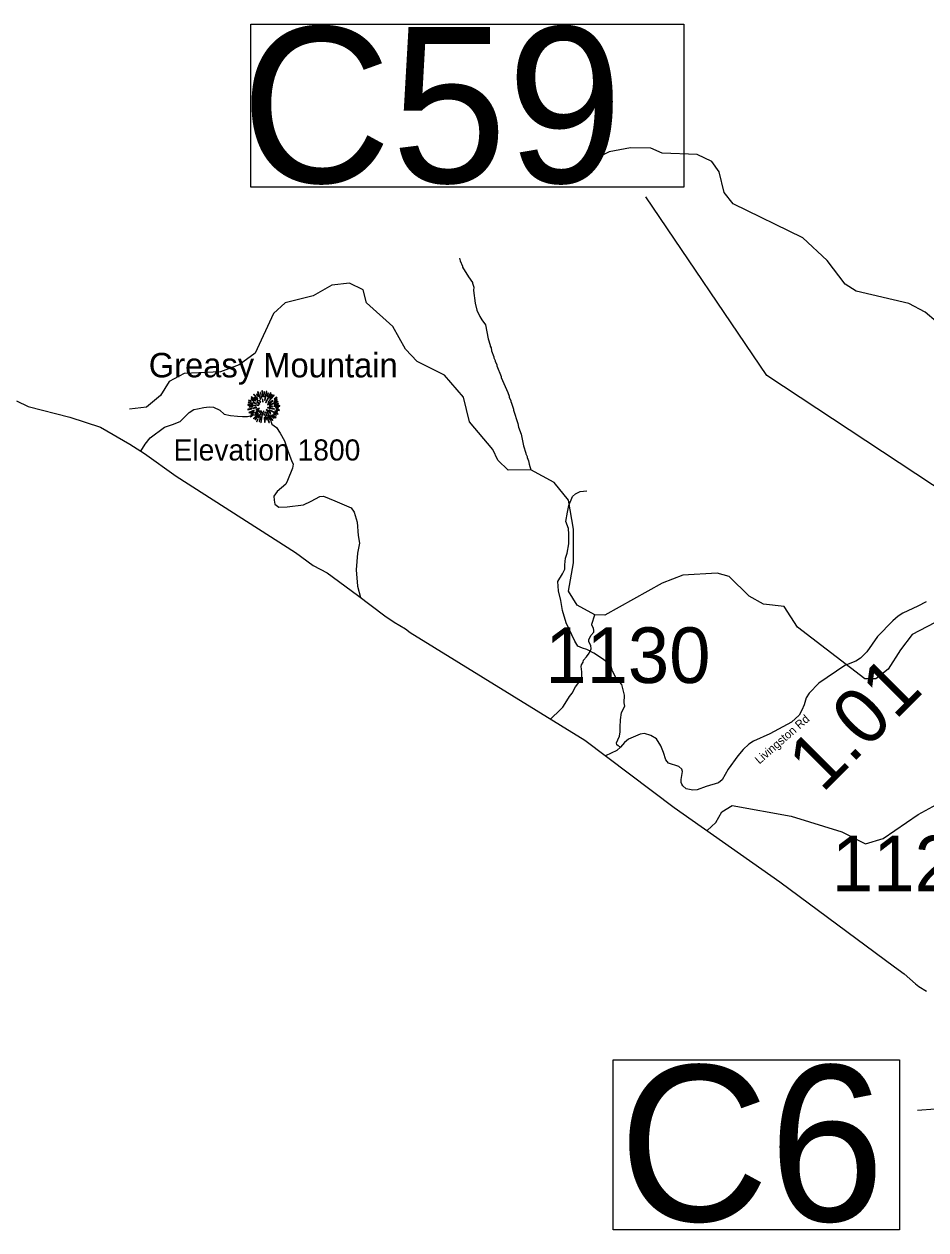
# Model space of a CAD drawing. Extents: x 1248089 to 1457196, y 820910 to 988753.
# Drawn here: x 1297075 to 1305188, y 834695 to 845540 of the extents above; entities that cross this region are included whole.
import ezdxf

# ---------------------------------------------------------------- set-up
doc = ezdxf.new("R2010")
doc.units = 0
for name, color, linetype in [('Exist Boundary Political CountyLine', 7, 'Continuous'), ('Exist Geographical Mountain Summit CELL', 7, 'Continuous'), ('Exist Geographical Mountain Summit Elevation Number Label', 7, 'Continuous'), ('Exist Geographical Mountain Summit Label', 7, 'Continuous'), ('Exist Hydrographic Misc Water Feature', 7, 'Continuous'), ('Exist Road Non-System Type 51', 7, 'Continuous'), ('Exist Road Primary NC Structure Culvert Number Label', 7, 'Continuous'), ('Exist Road Secondary Type 51 Attributed', 7, 'Continuous'), ('Exist Road Secondary Type 51 Label', 7, 'Continuous'), ('Prop GRAU CAT1 Cell', 7, 'Continuous'), ('Prop Guardrail Anchor Unit CELL', 7, 'Continuous'), ('Prop Lane Lines', 7, 'Continuous')]:
    doc.layers.add(name, color=color, linetype=linetype)

msp = doc.modelspace()

# ---------------------------------------------------------------- linework, layer by layer
at = {"layer": 'Exist Boundary Political CountyLine'}
for points in [[(1297007, 842152), (1297112, 842102), (1297487, 842004), (1297761, 841914)], [(1297761, 841914), (1298025, 841761), (1298159, 841677), (1298443, 841474), (1299515, 840789), (1299676, 840670), (1299801, 840606), (1300073, 840404), (1300321, 840217), (1300405, 840160), (1300506, 840101), (1300548, 840069), (1302120, 839099), (1302923, 838494), (1303873, 837827), (1304907, 837061), (1304992, 836998), (1305096, 836907), (1305126, 836884), (1305194, 836841)]]:
    msp.add_lwpolyline(points, dxfattribs=at)
at = {"layer": 'Exist Geographical Mountain Summit CELL'}
for points in [[(1299176, 842232), (1299202, 842165), (1299205, 842166), (1299181, 842234)], [(1299210, 842180), (1299213, 842180), (1299203, 842228), (1299199, 842227)], [(1299215, 842241), (1299219, 842189), (1299222, 842190), (1299221, 842242)], [(1299231, 842187), (1299235, 842187), (1299238, 842234), (1299233, 842234)], [(1299243, 842159), (1299258, 842236), (1299252, 842237), (1299239, 842159)], [(1299092, 842135), (1299133, 842125), (1299134, 842128), (1299093, 842139)], [(1299094, 842154), (1299117, 842145), (1299118, 842148), (1299096, 842159)], [(1299116, 842165), (1299142, 842148), (1299144, 842151), (1299119, 842169)], [(1299117, 842184), (1299157, 842153), (1299159, 842155), (1299121, 842188)], [(1299133, 842137), (1299163, 842125), (1299165, 842127), (1299135, 842141)], [(1299138, 842208), (1299174, 842171), (1299177, 842173), (1299142, 842213)], [(1299146, 842181), (1299178, 842152), (1299181, 842154), (1299149, 842186)], [(1299165, 842210), (1299181, 842188), (1299183, 842190), (1299169, 842214)], [(1299169, 842142), (1299194, 842123), (1299197, 842126), (1299172, 842145)], [(1299189, 842155), (1299203, 842139), (1299205, 842141), (1299192, 842158)], [(1299220, 842168), (1299222, 842139), (1299224, 842139), (1299224, 842168)], [(1299246, 842137), (1299249, 842135), (1299298, 842220), (1299292, 842223)], [(1299260, 842194), (1299264, 842193), (1299273, 842220), (1299269, 842221)], [(1299264, 842118), (1299266, 842116), (1299314, 842152), (1299311, 842156)], [(1299267, 842138), (1299269, 842136), (1299325, 842200), (1299321, 842205)], [(1299281, 842115), (1299282, 842113), (1299360, 842142), (1299358, 842147)], [(1299304, 842210), (1299283, 842176), (1299286, 842175), (1299309, 842207)], [(1299325, 842143), (1299352, 842158), (1299350, 842163), (1299323, 842146)], [(1299325, 842166), (1299327, 842164), (1299350, 842180), (1299346, 842184)], [(1299327, 842115), (1299363, 842122), (1299362, 842127), (1299325, 842118)], [(1299088, 842076), (1299089, 842071), (1299125, 842081), (1299123, 842084)], [(1299089, 842114), (1299161, 842107), (1299161, 842110), (1299089, 842119)], [(1299097, 842048), (1299100, 842043), (1299145, 842063), (1299144, 842068)], [(1299101, 842096), (1299131, 842098), (1299131, 842101), (1299100, 842101)], [(1299109, 842011), (1299111, 842007), (1299140, 842029), (1299137, 842032)], [(1299115, 842032), (1299144, 842049), (1299142, 842052), (1299113, 842037)], [(1299133, 842087), (1299134, 842082), (1299168, 842091), (1299167, 842094)], [(1299140, 841992), (1299142, 841989), (1299183, 842037), (1299180, 842039)], [(1299155, 842023), (1299174, 842041), (1299171, 842043), (1299150, 842026)], [(1299151, 842042), (1299154, 842038), (1299189, 842066), (1299187, 842069)], [(1299179, 842023), (1299154, 841984), (1299158, 841981), (1299183, 842021)], [(1299161, 842073), (1299163, 842068), (1299192, 842083), (1299191, 842087)], [(1299170, 842112), (1299187, 842110), (1299187, 842112), (1299170, 842117)], [(1299183, 842002), (1299187, 842000), (1299214, 842058), (1299211, 842059)], [(1299190, 842051), (1299193, 842048), (1299203, 842064), (1299201, 842066)], [(1299204, 841956), (1299209, 841955), (1299222, 842044), (1299218, 842045)], [(1299230, 842060), (1299234, 842023), (1299238, 842023), (1299233, 842061)], [(1299246, 842051), (1299254, 842022), (1299258, 842023), (1299248, 842052)], [(1299255, 841985), (1299250, 842015), (1299247, 842015), (1299251, 841984)], [(1299254, 842072), (1299293, 842036), (1299295, 842041), (1299256, 842074)], [(1299260, 842049), (1299311, 841974), (1299314, 841977), (1299263, 842050)], [(1299265, 842089), (1299326, 842077), (1299327, 842081), (1299266, 842092)], [(1299271, 842012), (1299287, 841983), (1299291, 841985), (1299274, 842014)], [(1299279, 842069), (1299357, 842031), (1299359, 842036), (1299281, 842072)], [(1299280, 842103), (1299280, 842100), (1299310, 842100), (1299311, 842105)], [(1299293, 842023), (1299323, 841994), (1299326, 841997), (1299295, 842026)], [(1299309, 842024), (1299340, 841998), (1299343, 842002), (1299311, 842027)], [(1299318, 842035), (1299343, 842022), (1299346, 842026), (1299321, 842039)], [(1299323, 842102), (1299375, 842105), (1299376, 842110), (1299323, 842105)], [(1299332, 842059), (1299354, 842051), (1299355, 842055), (1299334, 842062)], [(1299338, 842090), (1299364, 842087), (1299364, 842092), (1299338, 842093)], [(1299342, 842072), (1299370, 842065), (1299371, 842071), (1299343, 842077)], [(1299165, 841965), (1299169, 841962), (1299180, 841986), (1299177, 841989)], [(1299194, 841966), (1299206, 842009), (1299203, 842010), (1299190, 841967)], [(1299236, 842002), (1299239, 841959), (1299243, 841960), (1299240, 842002)], [(1299260, 842006), (1299278, 841957), (1299282, 841958), (1299263, 842007)]]:
    msp.add_lwpolyline(points, close=True, dxfattribs=at)
at = {"layer": 'Exist Hydrographic Misc Water Feature'}
for points in [[(1305280, 842866), (1305182, 842950), (1305034, 843028), (1304561, 843139), (1304462, 843200), (1304301, 843414), (1304080, 843618), (1303454, 843923), (1303373, 844027), (1303327, 844211), (1303262, 844304), (1303131, 844366), (1302814, 844379), (1302715, 844424), (1302531, 844428), (1302339, 844392), (1302212, 844329)], [(1300992, 843436), (1300997, 843411), (1301020, 843363), (1301020, 843355), (1301074, 843266), (1301109, 843217), (1301109, 843209), (1301120, 843173), (1301119, 843143), (1301133, 843030), (1301147, 842968), (1301174, 842911), (1301193, 842879), (1301226, 842834), (1301251, 842710), (1301268, 842653), (1301268, 842645), (1301276, 842629), (1301279, 842601), (1301302, 842548), (1301302, 842540), (1301313, 842516), (1301313, 842508), (1301328, 842476), (1301328, 842468), (1301366, 842371), (1301366, 842363), (1301427, 842226), (1301438, 842193), (1301438, 842185), (1301453, 842153), (1301453, 842145), (1301460, 842131), (1301479, 842076), (1301479, 842068), (1301518, 841947), (1301524, 841915), (1301546, 841851), (1301568, 841746), (1301590, 841682), (1301590, 841674), (1301602, 841650), (1301601, 841642), (1301613, 841613), (1301618, 841581), (1301633, 841530)], [(1305267, 840154), (1305065, 840050), (1304961, 839911), (1304849, 839739), (1304738, 839650), (1304638, 839652), (1304032, 840117), (1303912, 840303), (1303728, 840323), (1303597, 840395), (1303417, 840572), (1303310, 840601), (1303001, 840584), (1302816, 840512), (1302300, 840224), (1302209, 840226), (1302052, 840314), (1301972, 840440), (1302019, 840695), (1302018, 840998), (1301974, 841258), (1301844, 841418), (1301633, 841530), (1301431, 841528), (1301338, 841617), (1301293, 841715), (1301082, 841962), (1301029, 842186), (1300858, 842383), (1300611, 842506), (1300505, 842617), (1300393, 842819), (1300156, 843034), (1300125, 843150), (1300002, 843211), (1299843, 843191), (1299674, 843096), (1299422, 843032), (1299320, 842936), (1299153, 842581), (1299009, 842476), (1298841, 842414), (1298515, 842397), (1298380, 842325), (1298302, 842201), (1298175, 842096), (1298024, 842076)], [(1301811, 839290), (1301900, 839375), (1301921, 839398), (1301943, 839430), (1301981, 839493), (1302005, 839524), (1302035, 839580), (1302084, 839643), (1302093, 839658), (1302094, 839714), (1302087, 839763), (1302091, 839778), (1302104, 839802), (1302108, 839820), (1302135, 839849), (1302158, 839881), (1302178, 839920), (1302175, 839952), (1302156, 839985), (1302156, 840001), (1302175, 840040), (1302200, 840072), (1302202, 840088), (1302199, 840104), (1302183, 840136), (1302184, 840144), (1302209, 840226)], [(1303219, 838286), (1303299, 838359), (1303351, 838456), (1303445, 838513), (1303976, 838417), (1304431, 838274), (1304646, 838168), (1304805, 838214), (1305119, 838431), (1305482, 838630), (1305593, 838746), (1305852, 839125), (1306191, 839364), (1306250, 839380)]]:
    msp.add_lwpolyline(points, dxfattribs=at)
at = {"layer": 'Exist Road Non-System Type 51'}
for points in [[(1298126, 841698), (1298163, 841762), (1298208, 841820), (1298338, 841915), (1298410, 841940), (1298479, 841967), (1298559, 842048), (1298603, 842075), (1298634, 842081), (1298692, 842092), (1298739, 842097), (1298778, 842095), (1298836, 842067), (1298875, 842031), (1298933, 842020), (1298996, 842014), (1299041, 842012), (1299085, 842012), (1299132, 842023), (1299168, 842025), (1299221, 842028), (1299265, 842023), (1299290, 841989), (1299304, 841942), (1299345, 841912), (1299378, 841862), (1299417, 841793), (1299448, 841701), (1299481, 841615), (1299495, 841582), (1299489, 841546), (1299445, 841435), (1299428, 841402), (1299351, 841336), (1299323, 841294), (1299326, 841258), (1299331, 841222), (1299367, 841194), (1299442, 841197), (1299589, 841217), (1299658, 841250), (1299736, 841291), (1299769, 841294), (1299871, 841253), (1300018, 841189), (1300043, 841150), (1300070, 841061), (1300081, 840942), (1300092, 840872), (1300073, 840783), (1300062, 840631), (1300073, 840484), (1300101, 840383)], [(1302441, 839037), (1302420, 839048), (1302409, 839058), (1302405, 839077), (1302416, 839104), (1302432, 839136), (1302437, 839174), (1302439, 839216), (1302441, 839283), (1302449, 839348), (1302479, 839407), (1302474, 839437), (1302476, 839504), (1302453, 839599), (1302399, 839664), (1302369, 839721), (1302357, 839769), (1302287, 839826), (1302201, 839883), (1302138, 839916), (1302100, 839928), (1302058, 839945), (1302029, 839989), (1301953, 840155), (1301920, 840265), (1301903, 840355), (1301882, 840442), (1301878, 840528), (1301918, 840596), (1301939, 840638), (1301941, 840676), (1301945, 840737), (1301960, 840781), (1301976, 840866), (1301976, 840952), (1301972, 841004), (1301949, 841068), (1301964, 841152), (1301976, 841209), (1302008, 841291), (1302037, 841316), (1302079, 841337), (1302138, 841343)]]:
    msp.add_lwpolyline(points, dxfattribs=at)
at = {"layer": 'Exist Road Primary NC Structure Culvert Number Label'}
msp.add_line((1308261, 836004), (1305112, 835769), dxfattribs=at)
msp.add_lwpolyline([(1302374, 836224), (1304950, 836224), (1304950, 834695), (1302374, 834695)], close=True, dxfattribs=at)
at = {"layer": 'Exist Road Secondary Type 51 Attributed'}
msp.add_lwpolyline([(1305191, 840345), (1305117, 840305), (1304981, 840243), (1304939, 840214), (1304892, 840173), (1304752, 840031), (1304656, 839893), (1304601, 839838), (1304559, 839811), (1304458, 839772), (1304224, 839613), (1304137, 839523), (1304110, 839481), (1304093, 839419), (1304073, 839370), (1304049, 839326), (1303978, 839263), (1303785, 839157), (1303637, 839092), (1303595, 839064), (1303544, 839016), (1303497, 838959), (1303409, 838838), (1303355, 838743), (1303321, 838715), (1303210, 838683), (1303130, 838652), (1303092, 838650), (1303031, 838663), (1303002, 838688), (1302991, 838704), (1302987, 838719), (1302985, 838745), (1302997, 838817), (1302992, 838840), (1302965, 838863), (1302873, 838894), (1302849, 838923), (1302827, 838990), (1302803, 839049), (1302764, 839111), (1302715, 839141), (1302656, 839159), (1302618, 839154), (1302514, 839108), (1302478, 839078), (1302441, 839037), (1302408, 839008), (1302306, 838959)], dxfattribs=at)
at = {"layer": 'Prop Guardrail Anchor Unit CELL'}
msp.add_lwpolyline([(1299114, 845540), (1303009, 845540), (1303009, 844075), (1299114, 844075)], close=True, dxfattribs=at)
msp.add_lwpolyline([(1305839, 841008), (1303758, 842380), (1302670, 843988)], dxfattribs=at)

# ---------------------------------------------------------------- texts
at = {"layer": 'Exist Geographical Mountain Summit Elevation Number Label'}
msp.add_text('Elevation 1800', height=190, dxfattribs=at).set_placement((1298419, 841615))
at = {"layer": 'Exist Geographical Mountain Summit Label'}
msp.add_text('Greasy Mountain', height=220, dxfattribs=at).set_placement((1298196, 842363))
at = {"layer": 'Exist Road Primary NC Structure Culvert Number Label'}
msp.add_text('C6', height=1400, dxfattribs=at).set_placement((1302424, 834774))
at = {"layer": 'Exist Road Secondary Type 51 Label'}
msp.add_text('Livingston Rd', height=75, rotation=41.0757, dxfattribs=at).set_placement((1303690, 838880))
at = {"layer": 'Prop GRAU CAT1 Cell'}
msp.add_text('1.01', height=500, rotation=45.0761, dxfattribs=at).set_placement((1304257, 838616))
at = {"layer": 'Prop Guardrail Anchor Unit CELL'}
msp.add_text('C59', height=1400, dxfattribs=at).set_placement((1299026, 844114))
at = {"layer": 'Prop Lane Lines'}
for s, p in [('1130', (1301763, 839614)), ('1129', (1304342, 837741))]:
    msp.add_text(s, height=500, dxfattribs=at).set_placement(p)

doc.saveas('drawing.dxf')
